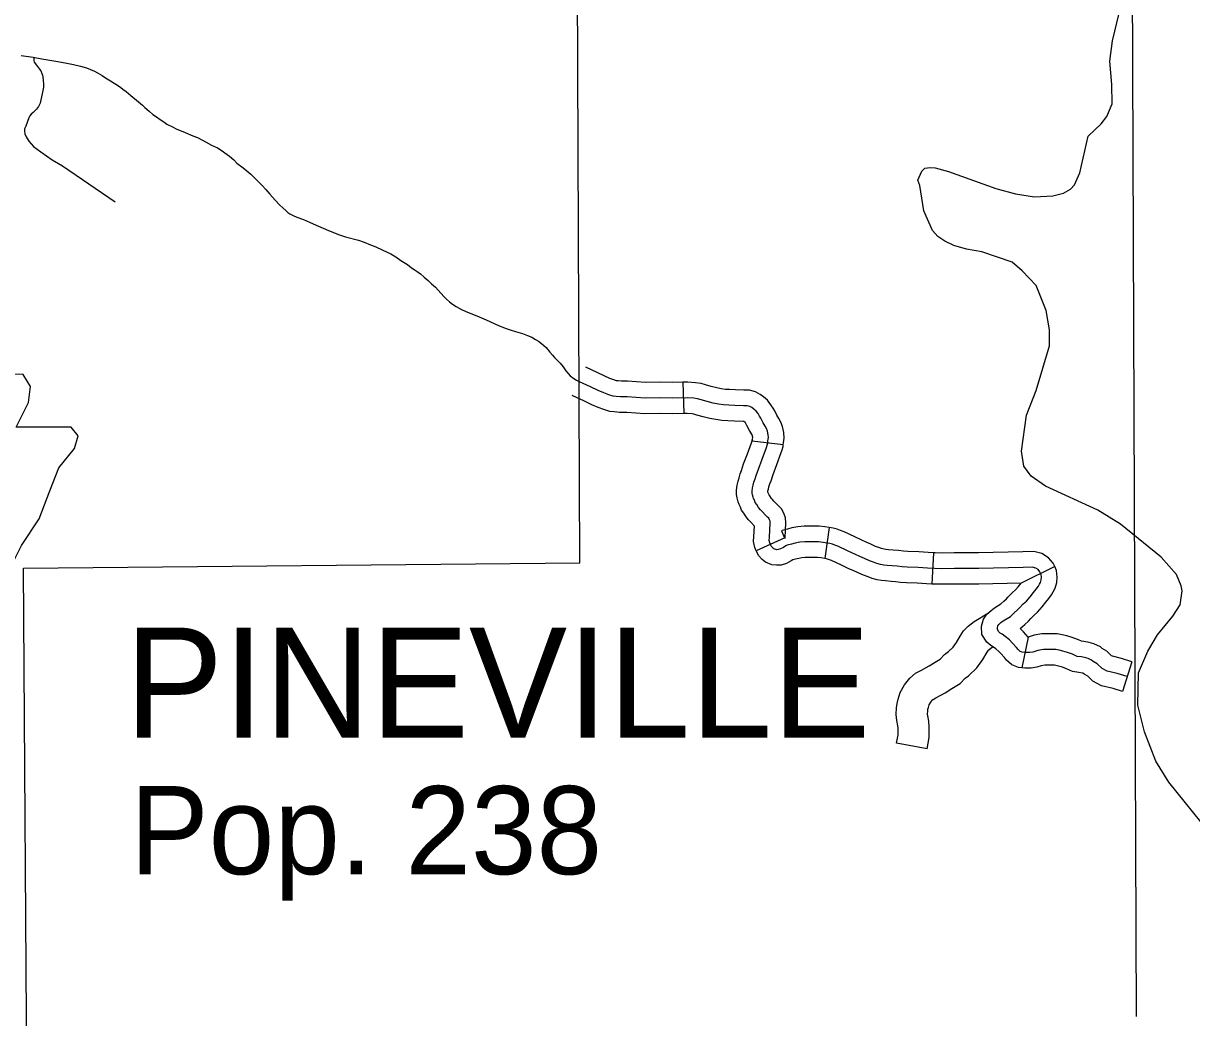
# Model space of a CAD drawing. Extents: x 1377389 to 1380723, y 1168351 to 1170484.
# Drawn here: x 1378895.3 to 1379007.2, y 1169159.4 to 1169254.7 of the extents above; entities that cross this region are included whole.
import ezdxf

# ---------------------------------------------------------------- set-up
doc = ezdxf.new("R2010")
doc.units = 0
doc.layers.add('B_Fill', color=7, linetype='Continuous')

msp = doc.modelspace()

# ---------------------------------------------------------------- linework, layer by layer
at = {"layer": 'B_Fill'}
for p, q in [((1378958.44, 1169220.26), (1378958.52, 1169217.26)), ((1378968.06, 1169214.27), (1378965.08, 1169214.62)), ((1378972.46, 1169206.34), (1378972.03, 1169203.37)), ((1378968.2, 1169205.34), (1378965.47, 1169204.09)), ((1378982.46, 1169203.92), (1378982.29, 1169200.92)), ((1378994.06, 1169202.61), (1378990.84, 1169201)), ((1378991.53, 1169195.83), (1378990.9, 1169192.87)), ((1379001.45, 1169193.47), (1379000.55, 1169190.6))]:
    msp.add_line(p, q, dxfattribs=at)
for points in [[(1378895.26, 1169202.45), (1378948.56, 1169202.94), (1378948.25, 1169282.12), (1378961.39, 1169282.43), (1378961.43, 1169295.06), (1378948.07, 1169294.81), (1378947.92, 1169321.17)], [(1379001.31, 1169297.98), (1379001.36, 1169291.98), (1379001.87, 1169159.45)], [(1379006.17, 1169200.75), (1379005.72, 1169201.82), (1379004.27, 1169203.5), (1379000.38, 1169206.66), (1378998.21, 1169207.99), (1378993.19, 1169210.3), (1378991.82, 1169211.26), (1378991.09, 1169212.22), (1378990.87, 1169213.65), (1378991.36, 1169217.11), (1378992.3, 1169219.48), (1378993.58, 1169223.74), (1378993.57, 1169225.3), (1378993.26, 1169227.15), (1378992.28, 1169229.54), (1378990.94, 1169230.94), (1378989.98, 1169231.77), (1378987.08, 1169232.77), (1378985.61, 1169233.02), (1378984.39, 1169233.36), (1378983.54, 1169233.78), (1378982.86, 1169234.24), (1378982.35, 1169234.82), (1378981.53, 1169236.7), (1378981.13, 1169239.11), (1378980.96, 1169239.64), (1378981.33, 1169240.51), (1378981.62, 1169240.78), (1378982.14, 1169240.86), (1378982.6, 1169240.81), (1378983.88, 1169240.47), (1378988.42, 1169238.83), (1378990.3, 1169238.31), (1378992.12, 1169238.04), (1378993.87, 1169238.12), (1378994.92, 1169238.37), (1378995.59, 1169238.77), (1378995.95, 1169239.18), (1378996.48, 1169240.34), (1378997.26, 1169243.85), (1378998.52, 1169245.03), (1378999.06, 1169245.72), (1378999.56, 1169246.96), (1378999.54, 1169248.8), (1378999.33, 1169251.05), (1378999.59, 1169252.98), (1379000.24, 1169255.65)], [(1378895.05, 1169251.57), (1378896.21, 1169251.41), (1378897.01, 1169251.27), (1378898.56, 1169251.01), (1378899.41, 1169250.85), (1378900.06, 1169250.71), (1378900.73, 1169250.55), (1378901.31, 1169250.41), (1378901.68, 1169250.25), (1378902.07, 1169250.07), (1378902.36, 1169249.92), (1378902.8, 1169249.68), (1378903.14, 1169249.45), (1378903.62, 1169249.16), (1378903.97, 1169248.93), (1378904.29, 1169248.75), (1378904.59, 1169248.52), (1378904.78, 1169248.37), (1378905.11, 1169248.12), (1378905.55, 1169247.74), (1378906.28, 1169247.14), (1378906.66, 1169246.82), (1378906.89, 1169246.59), (1378907.31, 1169246.25), (1378907.65, 1169245.92), (1378908.01, 1169245.69), (1378908.35, 1169245.45), (1378908.71, 1169245.22), (1378909.01, 1169245.01), (1378909.53, 1169244.73), (1378909.88, 1169244.55), (1378910.75, 1169244.19), (1378911.49, 1169243.89), (1378911.94, 1169243.71), (1378912.78, 1169243.29), (1378913.29, 1169242.99), (1378913.84, 1169242.73), (1378914.31, 1169242.44), (1378914.55, 1169242.26), (1378915, 1169241.92), (1378915.41, 1169241.57), (1378915.72, 1169241.27), (1378916.33, 1169240.81), (1378916.67, 1169240.54), (1378917.04, 1169240.22), (1378917.27, 1169239.99), (1378918.12, 1169239.11), (1378918.49, 1169238.74), (1378918.88, 1169238.3), (1378919.39, 1169237.72), (1378919.84, 1169237.25), (1378920.12, 1169236.98), (1378920.43, 1169236.69), (1378920.6, 1169236.54), (1378920.79, 1169236.41), (1378921.09, 1169236.25), (1378921.46, 1169236.09), (1378922.09, 1169235.85), (1378922.67, 1169235.6), (1378923.32, 1169235.32), (1378923.98, 1169235.02), (1378924.5, 1169234.82), (1378925.06, 1169234.58), (1378925.44, 1169234.43), (1378926.13, 1169234.21), (1378927.35, 1169233.88), (1378927.91, 1169233.68), (1378928.52, 1169233.44), (1378929.04, 1169233.23), (1378929.62, 1169232.95), (1378930.12, 1169232.73), (1378930.46, 1169232.57), (1378930.93, 1169232.28), (1378931.43, 1169231.92), (1378932.06, 1169231.54), (1378932.44, 1169231.24), (1378932.71, 1169231.06), (1378932.98, 1169230.87), (1378933.31, 1169230.64), (1378933.65, 1169230.34), (1378934.05, 1169230.02), (1378934.37, 1169229.71), (1378934.74, 1169229.38), (1378935.26, 1169228.81)], [(1378896.27, 1169251.4), (1378896.26, 1169251.25), (1378896.27, 1169251.08), (1378896.29, 1169250.95), (1378896.5, 1169250.67), (1378896.8, 1169250.26), (1378896.93, 1169250.1), (1378897.04, 1169249.87), (1378897.09, 1169249.69), (1378897.12, 1169249.53), (1378897.15, 1169249.17), (1378897.18, 1169248.88), (1378897.17, 1169248.56), (1378897.12, 1169248.22), (1378897.05, 1169247.91), (1378896.94, 1169247.34), (1378896.86, 1169247.02), (1378896.7, 1169246.68), (1378896.53, 1169246.44), (1378896.3, 1169246.21), (1378896.2, 1169246.11), (1378895.99, 1169245.95), (1378895.86, 1169245.8), (1378895.77, 1169245.6), (1378895.48, 1169244.81), (1378895.38, 1169244.56), (1378895.38, 1169244.32), (1378895.41, 1169244.08), (1378895.51, 1169243.78), (1378895.77, 1169243.38), (1378896.22, 1169242.87), (1378896.93, 1169242.35), (1378898.01, 1169241.59), (1378899, 1169241), (1378904.05, 1169237.57)], [(1378935.26, 1169228.81), (1378935.56, 1169228.45), (1378935.8, 1169228.22), (1378936.07, 1169227.98), (1378936.36, 1169227.76), (1378936.71, 1169227.52), (1378937.22, 1169227.24), (1378937.57, 1169227.07), (1378937.97, 1169226.91), (1378938.7, 1169226.63), (1378939.61, 1169226.23), (1378940.77, 1169225.71), (1378941.5, 1169225.4), (1378941.99, 1169225.24), (1378942.39, 1169225.11), (1378943.08, 1169224.92), (1378943.56, 1169224.74), (1378943.97, 1169224.57), (1378944.31, 1169224.36), (1378944.6, 1169224.2), (1378944.9, 1169223.96), (1378945.34, 1169223.58), (1378945.71, 1169223.15), (1378945.94, 1169222.87), (1378946.14, 1169222.64), (1378946.68, 1169222.1), (1378946.96, 1169221.74), (1378947.22, 1169221.37), (1378947.44, 1169221.1), (1378947.64, 1169220.89), (1378947.98, 1169220.62), (1378948.26, 1169220.45), (1378948.49, 1169220.34)], [(1378958.44, 1169220.26), (1378957.45, 1169220.23), (1378956.34, 1169220.26), (1378954.86, 1169220.24), (1378953.15, 1169220.35), (1378952.57, 1169220.35), (1378952.25, 1169220.39), (1378952.08, 1169220.41), (1378951.81, 1169220.49), (1378951.44, 1169220.62), (1378950.95, 1169220.84), (1378950.22, 1169221.18), (1378949.2, 1169221.67), (1378949.14, 1169221.7)], [(1378966.84, 1169204.71), (1378966.76, 1169204.88), (1378966.72, 1169205.09), (1378966.73, 1169205.41), (1378966.81, 1169206.76), (1378966.8, 1169206.93), (1378966.75, 1169207.07), (1378966.66, 1169207.22), (1378966.55, 1169207.34), (1378966.33, 1169207.56), (1378966.06, 1169207.83), (1378965.87, 1169208.04), (1378965.7, 1169208.25), (1378965.52, 1169208.53), (1378965.38, 1169208.74), (1378965.32, 1169208.88), (1378965.22, 1169209.12), (1378965.16, 1169209.26), (1378965.11, 1169209.46), (1378965.08, 1169209.64), (1378965.07, 1169209.83), (1378965.11, 1169210.13), (1378965.18, 1169210.4), (1378965.25, 1169210.67), (1378965.36, 1169210.99), (1378965.47, 1169211.31), (1378965.68, 1169211.93), (1378966.04, 1169212.89), (1378966.44, 1169214), (1378966.5, 1169214.22), (1378966.57, 1169214.42), (1378966.59, 1169214.64), (1378966.63, 1169214.95), (1378966.62, 1169215.23), (1378966.54, 1169215.58), (1378966.44, 1169215.82), (1378966.32, 1169216.06), (1378966.13, 1169216.36), (1378965.91, 1169216.81), (1378965.79, 1169217.02), (1378965.64, 1169217.26), (1378965.47, 1169217.5), (1378965.24, 1169217.68), (1378965.04, 1169217.83), (1378964.84, 1169217.93), (1378964.6, 1169218), (1378964.25, 1169218.01), (1378963.43, 1169218.02), (1378962.83, 1169218.05), (1378962.34, 1169218.09), (1378961.85, 1169218.16), (1378961.35, 1169218.25), (1378960.77, 1169218.41), (1378960.19, 1169218.56), (1378959.83, 1169218.68), (1378959.49, 1169218.73), (1378958.88, 1169218.77), (1378957.46, 1169218.73), (1378956.33, 1169218.76), (1378954.82, 1169218.74), (1378953.1, 1169218.85), (1378952.47, 1169218.85), (1378952.06, 1169218.9), (1378951.77, 1169218.94), (1378951.34, 1169219.06), (1378950.88, 1169219.23), (1378950.33, 1169219.48), (1378949.58, 1169219.82), (1378948.55, 1169220.31), (1378948.49, 1169220.34)], [(1378968.06, 1169214.27), (1378968.08, 1169214.46), (1378968.13, 1169214.89), (1378968.11, 1169215.43), (1378967.98, 1169216.03), (1378967.81, 1169216.44), (1378967.63, 1169216.8), (1378967.44, 1169217.1), (1378967.24, 1169217.51), (1378967.08, 1169217.79), (1378966.88, 1169218.1), (1378966.56, 1169218.55), (1378966.15, 1169218.87), (1378965.84, 1169219.1), (1378965.4, 1169219.34), (1378964.82, 1169219.49), (1378964.29, 1169219.51), (1378963.47, 1169219.52), (1378962.92, 1169219.55), (1378962.51, 1169219.58), (1378962.1, 1169219.64), (1378961.68, 1169219.72), (1378961.16, 1169219.86), (1378960.62, 1169220), (1378960.18, 1169220.14), (1378959.64, 1169220.22), (1378958.91, 1169220.27), (1378958.44, 1169220.26)], [(1378958.52, 1169217.26), (1378957.46, 1169217.23), (1378956.32, 1169217.26), (1378954.78, 1169217.24), (1378953.06, 1169217.35), (1378952.38, 1169217.35), (1378951.87, 1169217.41), (1378951.45, 1169217.46), (1378950.87, 1169217.64), (1378950.32, 1169217.84), (1378949.71, 1169218.11), (1378948.94, 1169218.47), (1378947.91, 1169218.96), (1378947.84, 1169218.99)], [(1378965.08, 1169214.62), (1378965.1, 1169214.82), (1378965.13, 1169215.01), (1378965.12, 1169215.03), (1378965.1, 1169215.12), (1378965.07, 1169215.21), (1378965.01, 1169215.33), (1378964.82, 1169215.63), (1378964.58, 1169216.12), (1378964.51, 1169216.25), (1378964.4, 1169216.42), (1378964.38, 1169216.44), (1378964.33, 1169216.48), (1378964.3, 1169216.51), (1378964.21, 1169216.51), (1378963.39, 1169216.52), (1378962.74, 1169216.55), (1378962.16, 1169216.6), (1378961.6, 1169216.69), (1378961.02, 1169216.79), (1378960.38, 1169216.96), (1378959.77, 1169217.12), (1378959.49, 1169217.21), (1378959.33, 1169217.24), (1378958.85, 1169217.27), (1378958.52, 1169217.26)], [(1378965.47, 1169204.09), (1378965.32, 1169204.42), (1378965.21, 1169204.98), (1378965.23, 1169205.48), (1378965.29, 1169206.48), (1378965.27, 1169206.5), (1378964.97, 1169206.8), (1378964.73, 1169207.08), (1378964.49, 1169207.37), (1378964.27, 1169207.71), (1378964.07, 1169208.01), (1378963.95, 1169208.28), (1378963.84, 1169208.53), (1378963.73, 1169208.79), (1378963.64, 1169209.17), (1378963.59, 1169209.5), (1378963.57, 1169209.9), (1378963.64, 1169210.4), (1378963.73, 1169210.78), (1378963.82, 1169211.1), (1378963.94, 1169211.47), (1378964.06, 1169211.8), (1378964.26, 1169212.43), (1378964.63, 1169213.41), (1378965.01, 1169214.46), (1378965.07, 1169214.65), (1378965.09, 1169214.74), (1378965.08, 1169214.62)], [(1378968.23, 1169205.28), (1378968.23, 1169205.34), (1378968.31, 1169206.77), (1378968.28, 1169207.25), (1378968.11, 1169207.71), (1378967.88, 1169208.11), (1378967.64, 1169208.37), (1378967.4, 1169208.62), (1378967.16, 1169208.85), (1378967.02, 1169209.01), (1378966.92, 1169209.13), (1378966.78, 1169209.36), (1378966.7, 1169209.47), (1378966.7, 1169209.47), (1378966.59, 1169209.72), (1378966.58, 1169209.74), (1378966.58, 1169209.75), (1378966.58, 1169209.77), (1378966.59, 1169209.85), (1378966.63, 1169210.02), (1378966.69, 1169210.23), (1378966.78, 1169210.51), (1378966.89, 1169210.82), (1378967.09, 1169211.43), (1378967.45, 1169212.38), (1378967.86, 1169213.53), (1378967.94, 1169213.78), (1378968.04, 1169214.11), (1378968.06, 1169214.27)], [(1378972.46, 1169206.34), (1378972.05, 1169206.4), (1378971.5, 1169206.45), (1378970.62, 1169206.46), (1378970.05, 1169206.46), (1378969.44, 1169206.41), (1378968.87, 1169206.31), (1378968.46, 1169206.19), (1378967.94, 1169206.06), (1378967.88, 1169206.03), (1378968.19, 1169205.35)], [(1378982.46, 1169203.92), (1378981.94, 1169203.95), (1378981.04, 1169203.99), (1378980, 1169204.04), (1378979.58, 1169204.06), (1378979.11, 1169204.12), (1378978.59, 1169204.16), (1378978.13, 1169204.19), (1378977.89, 1169204.22), (1378977.72, 1169204.25), (1378977.48, 1169204.32), (1378977.22, 1169204.41), (1378976.9, 1169204.53), (1378976.44, 1169204.73), (1378975.99, 1169204.94), (1378975.58, 1169205.12), (1378974.91, 1169205.43), (1378973.88, 1169205.93), (1378973.53, 1169206.06), (1378973.22, 1169206.17), (1378972.85, 1169206.28), (1378972.47, 1169206.34), (1378972.46, 1169206.34)], [(1379001, 1169192.04), (1379000.06, 1169192.33), (1378999.08, 1169192.58), (1378998.61, 1169192.82), (1378998.14, 1169193.28), (1378997.75, 1169193.5), (1378997.6, 1169193.63), (1378997.28, 1169193.78), (1378997.04, 1169193.85), (1378996.62, 1169193.93), (1378996.2, 1169193.98), (1378995.77, 1169194.18), (1378995.28, 1169194.36), (1378994.83, 1169194.49), (1378994.48, 1169194.58), (1378994.16, 1169194.63), (1378993.3, 1169194.65), (1378992.98, 1169194.63), (1378992.44, 1169194.54), (1378991.98, 1169194.4), (1378991.67, 1169194.34), (1378991.3, 1169194.34), (1378990.96, 1169194.38), (1378990.77, 1169194.45), (1378990.55, 1169194.65), (1378990.41, 1169194.84), (1378990, 1169195.29), (1378989.72, 1169195.57), (1378989.32, 1169195.89), (1378989.02, 1169196.1), (1378988.85, 1169196.21), (1378988.71, 1169196.33), (1378988.57, 1169196.55), (1378988.57, 1169196.73), (1378988.61, 1169196.91), (1378988.7, 1169197.04), (1378988.9, 1169197.22), (1378989.14, 1169197.38), (1378989.82, 1169197.82), (1378990.19, 1169198.16), (1378990.5, 1169198.43), (1378990.68, 1169198.63), (1378991.05, 1169199.02), (1378991.36, 1169199.29), (1378991.72, 1169199.7), (1378992.04, 1169200.1), (1378992.3, 1169200.43), (1378992.52, 1169200.72), (1378992.62, 1169200.9), (1378992.71, 1169201.06), (1378992.77, 1169201.32), (1378992.8, 1169201.58), (1378992.77, 1169201.82), (1378992.65, 1169202.09), (1378992.47, 1169202.3), (1378992.25, 1169202.44), (1378991.9, 1169202.52), (1378991.05, 1169202.51), (1378986.78, 1169202.42), (1378984.46, 1169202.41), (1378983.25, 1169202.39), (1378982.55, 1169202.41), (1378981.87, 1169202.45), (1378980.97, 1169202.49), (1378979.93, 1169202.54), (1378979.44, 1169202.57), (1378978.96, 1169202.63), (1378978.49, 1169202.66), (1378978, 1169202.7), (1378977.68, 1169202.73), (1378977.38, 1169202.79), (1378977.02, 1169202.89), (1378976.7, 1169203), (1378976.33, 1169203.15), (1378975.83, 1169203.36), (1378975.38, 1169203.57), (1378974.97, 1169203.75), (1378974.27, 1169204.07), (1378973.28, 1169204.55), (1378973.01, 1169204.65), (1378972.76, 1169204.74), (1378972.52, 1169204.81), (1378972.25, 1169204.85), (1378971.87, 1169204.91), (1378971.42, 1169204.95), (1378970.61, 1169204.96), (1378970.11, 1169204.96), (1378969.64, 1169204.92), (1378969.21, 1169204.84), (1378968.85, 1169204.74), (1378968.44, 1169204.64), (1378968.3, 1169204.57), (1378968.08, 1169204.43), (1378967.8, 1169204.29), (1378967.58, 1169204.23), (1378967.42, 1169204.21), (1378967.33, 1169204.22), (1378967.17, 1169204.29), (1378967.07, 1169204.38), (1378966.93, 1169204.52), (1378966.84, 1169204.71)], [(1378972.03, 1169203.37), (1378971.69, 1169203.42), (1378971.34, 1169203.45), (1378970.6, 1169203.46), (1378970.17, 1169203.46), (1378969.83, 1169203.43), (1378969.55, 1169203.38), (1378969.23, 1169203.29), (1378968.98, 1169203.23), (1378968.82, 1169203.13), (1378968.36, 1169202.89), (1378967.86, 1169202.74), (1378967.41, 1169202.71), (1378966.97, 1169202.75), (1378966.37, 1169203), (1378966.04, 1169203.28), (1378965.68, 1169203.65), (1378965.48, 1169204.08)], [(1378982.29, 1169200.92), (1378981.79, 1169200.95), (1378980.9, 1169200.99), (1378979.85, 1169201.04), (1378979.3, 1169201.07), (1378978.81, 1169201.14), (1378978.38, 1169201.17), (1378977.86, 1169201.21), (1378977.47, 1169201.25), (1378977.05, 1169201.32), (1378976.56, 1169201.46), (1378976.18, 1169201.6), (1378975.76, 1169201.76), (1378975.22, 1169201.99), (1378974.77, 1169202.2), (1378974.35, 1169202.38), (1378973.63, 1169202.71), (1378972.69, 1169203.17), (1378972.5, 1169203.24), (1378972.29, 1169203.31), (1378972.19, 1169203.34), (1378972.03, 1169203.37), (1378972.03, 1169203.37)], [(1378994.06, 1169202.61), (1378993.91, 1169202.92), (1378993.46, 1169203.44), (1378992.84, 1169203.84), (1378992.06, 1169204.02), (1378991.02, 1169204), (1378986.76, 1169203.92), (1378984.44, 1169203.91), (1378983.27, 1169203.89), (1378982.62, 1169203.91), (1378982.46, 1169203.92)], [(1378895.63, 1169149.77), (1378895.26, 1169202.45)], [(1378991.53, 1169195.83), (1378991.08, 1169196.33), (1378990.76, 1169196.65), (1378991.19, 1169197.03), (1378991.56, 1169197.36), (1378991.78, 1169197.62), (1378992.09, 1169197.93), (1378992.42, 1169198.23), (1378992.87, 1169198.73), (1378993.22, 1169199.17), (1378993.49, 1169199.52), (1378993.77, 1169199.89), (1378993.93, 1169200.16), (1378994.12, 1169200.52), (1378994.26, 1169201.06), (1378994.31, 1169201.58), (1378994.24, 1169202.23), (1378994.06, 1169202.61)], [(1378990.84, 1169201), (1378986.8, 1169200.92), (1378984.48, 1169200.91), (1378983.24, 1169200.89), (1378982.48, 1169200.91), (1378982.29, 1169200.92)], [(1378990.9, 1169192.87), (1378990.59, 1169192.91), (1378989.97, 1169193.16), (1378989.44, 1169193.63), (1378989.25, 1169193.89), (1378988.91, 1169194.25), (1378988.71, 1169194.45), (1378988.42, 1169194.69), (1378988.19, 1169194.85), (1378987.94, 1169195.01), (1378987.56, 1169195.35), (1378987.09, 1169196.08), (1378987.06, 1169196.89), (1378987.23, 1169197.54), (1378987.57, 1169198.03), (1378987.96, 1169198.39), (1378988.31, 1169198.63), (1378988.91, 1169199.02), (1378989.2, 1169199.28), (1378989.44, 1169199.49), (1378989.58, 1169199.65), (1378990.02, 1169200.1), (1378990.3, 1169200.35), (1378990.57, 1169200.66), (1378990.84, 1169201)], [(1379008.85, 1169177.14), (1379004.99, 1169181.92), (1379003.75, 1169183.93), (1379002.68, 1169186.74), (1379002.04, 1169189.32), (1379002.08, 1169192.4), (1379003, 1169194.47), (1379003.9, 1169196.06), (1379005.38, 1169197.85), (1379006.09, 1169198.93), (1379006.29, 1169200.26), (1379006.17, 1169200.75)], [(1378981.85, 1169185.12), (1378978.9, 1169185.66), (1378979.05, 1169186.47), (1378979.05, 1169186.75), (1378979.05, 1169187.1), (1378979.03, 1169187.33), (1378978.93, 1169187.82), (1378978.87, 1169188.41), (1378978.92, 1169189.06), (1378978.97, 1169189.47), (1378979.07, 1169189.88), (1378979.27, 1169190.53), (1378979.68, 1169191.25), (1378980.18, 1169191.9), (1378980.72, 1169192.37), (1378981.29, 1169192.66), (1378982.05, 1169193.07), (1378982.61, 1169193.43), (1378983.08, 1169193.72), (1378983.5, 1169194.17), (1378983.89, 1169194.45), (1378984.33, 1169194.87), (1378984.66, 1169195.32), (1378985.01, 1169195.93), (1378985.32, 1169196.44), (1378985.77, 1169196.89), (1378986.34, 1169197.32), (1378987.72, 1169198.16)], [(1379001.45, 1169193.47), (1379000.47, 1169193.78), (1378999.61, 1169193.99), (1378999.5, 1169194.05), (1378999.05, 1169194.49), (1378998.62, 1169194.73), (1378998.45, 1169194.89), (1378997.8, 1169195.2), (1378997.37, 1169195.31), (1378996.84, 1169195.41), (1378996.63, 1169195.44), (1378996.35, 1169195.57), (1378995.75, 1169195.79), (1378995.22, 1169195.94), (1378994.79, 1169196.05), (1378994.29, 1169196.13), (1378993.28, 1169196.15), (1378992.83, 1169196.13), (1378992.1, 1169196.01), (1378991.53, 1169195.83)], [(1378981.85, 1169185.12), (1378982.05, 1169186.2), (1378982.05, 1169186.75), (1378982.05, 1169187.24), (1378982, 1169187.78), (1378981.9, 1169188.27), (1378981.88, 1169188.44), (1378981.9, 1169188.77), (1378981.92, 1169188.92), (1378981.96, 1169189.07), (1378982.04, 1169189.33), (1378982.19, 1169189.59), (1378982.38, 1169189.84), (1378982.41, 1169189.86), (1378982.67, 1169190), (1378983.58, 1169190.49), (1378984.21, 1169190.89), (1378985, 1169191.38), (1378985.48, 1169191.9), (1378985.79, 1169192.11), (1378986.6, 1169192.88), (1378987.18, 1169193.69), (1378987.6, 1169194.4), (1378987.71, 1169194.58), (1378987.74, 1169194.62), (1378988.11, 1169194.9)], [(1379000.55, 1169190.6), (1378999.65, 1169190.89), (1378998.55, 1169191.16), (1378997.71, 1169191.59), (1378997.23, 1169192.07), (1378996.87, 1169192.27), (1378996.76, 1169192.37), (1378996.71, 1169192.38), (1378996.39, 1169192.44), (1378995.78, 1169192.52), (1378995.19, 1169192.8), (1378994.81, 1169192.94), (1378994.44, 1169193.04), (1378994.18, 1169193.11), (1378994.03, 1169193.13), (1378993.32, 1169193.15), (1378993.13, 1169193.14), (1378992.78, 1169193.08), (1378992.35, 1169192.95), (1378991.82, 1169192.84), (1378991.21, 1169192.84), (1378990.9, 1169192.87)]]:
    msp.add_lwpolyline(points, dxfattribs=at)
msp.add_lwpolyline([(1378864.8, 1169221.03), (1378866.33, 1169210.88), (1378865.65, 1169195.48), (1378867, 1169194.64), (1378869.54, 1169194.64), (1378869.54, 1169189.22), (1378890.86, 1169189.22), (1378891.87, 1169191.42), (1378891.53, 1169194.98), (1378892.04, 1169199.04), (1378893.9, 1169202.25), (1378895.09, 1169204.62), (1378896.78, 1169207.16), (1378897.79, 1169209.86), (1378898.64, 1169212.06), (1378900.16, 1169213.92), (1378900.5, 1169215.11), (1378899.82, 1169215.95), (1378894.58, 1169215.95), (1378895.76, 1169218.32), (1378895.93, 1169219.84), (1378895.23, 1169221.01)], close=True, dxfattribs=at)

# ---------------------------------------------------------------- texts
for s, height, p in [('PINEVILLE', 10.56, (1378904.98, 1169186.18)), ('Pop. 238', 8.448, (1378905.48, 1169173.1))]:
    msp.add_text(s, height=height, dxfattribs=at).set_placement(p)

doc.saveas('drawing.dxf')
